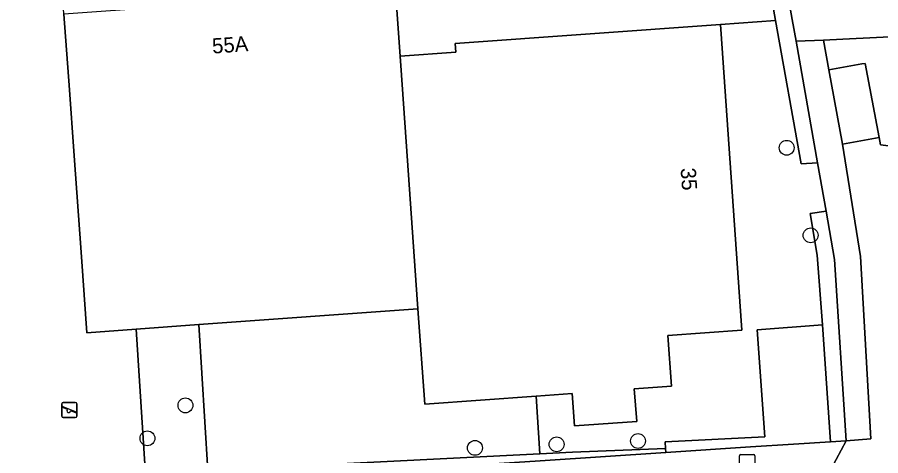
# Model space of a CAD drawing. Extents: x 159680 to 160786, y 387323 to 388340.
# Drawn here: x 160408.4 to 160465.2, y 387980 to 388008.8 of the extents above; entities that cross this region are included whole.
import ezdxf

# ---------------------------------------------------------------- set-up
doc = ezdxf.new("R2010")
doc.units = 0
for name, color, linetype in [('IMGEO_Boom', 7, 'Continuous'), ('IMGEO_Groenvoorziening', 7, 'Continuous'), ('IMGEO_Haag', 7, 'Continuous'), ('IMGEO_Kolk', 7, 'Continuous'), ('IMGEO_Pand', 7, 'Continuous'), ('IMGEO_Pand_nummerreeks', 7, 'Continuous'), ('IMGEO_Parkeervlak_open', 7, 'Continuous'), ('IMGEO_Rijbaan_lokaal_open', 7, 'Continuous'), ('IMGEO_Speelvoorziening', 7, 'Continuous'), ('IMGEO_Voetpad_open', 7, 'Continuous')]:
    doc.layers.add(name, color=color, linetype=linetype)

msp = doc.modelspace()

# ---------------------------------------------------------------- linework, layer by layer
at = {"layer": 'IMGEO_Boom'}
for centre in [(160459.017, 388000.212), (160460.595, 387994.458), (160419.438, 387983.273), (160416.938, 387981.108), (160449.236, 387980.934), (160438.496, 387980.48), (160443.873, 387980.71)]:
    msp.add_circle(centre, 0.489, dxfattribs=at)
at = {"layer": 'IMGEO_Groenvoorziening'}
for points in [[(160459.637, 388007.231), (160459.385, 388008.654), (160458.963, 388011.042), (160456.201, 388011.718), (160455.931, 388010.754), (160457.996, 388010.218), (160458.289, 388008.577), (160459.969, 387999.159), (160461.054, 387999.221)], [(160475.275, 387998.741), (160477.399, 387998.903), (160477.384, 388008.078), (160462.715, 388007.358), (160461.447, 388007.296), (160461.802, 388005.347), (160463.977, 388005.725), (160464.198, 388005.762), (160465.106, 388000.896), (160465.2, 388000.395), (160465.722, 388000.349), (160467.587, 388004.835), (160471.346, 388003.375), (160469.972, 388000), (160469.48, 387998.791), (160469.274, 387998.284), (160470.36, 387998.367)], [(160462.178, 387992.87), (160461.618, 387996.035), (160460.561, 387995.894), (160461.033, 387993.149), (160461.384, 387988.562), (160461.902, 387980.884), (160462.943, 387980.952)], [(160442.521, 387983.888), (160435.19, 387983.359), (160434.738, 387989.626), (160420.312, 387988.586), (160420.906, 387978.982), (160442.772, 387980.087)], [(160420.312, 387988.586), (160416.186, 387988.289), (160416.823, 387978.395), (160419.868, 387931.157), (160419.902, 387930.636), (160419.927, 387930.244), (160420.32, 387930.271), (160417.442, 387976.226), (160417.33, 387978.007), (160419.633, 387978.14), (160419.552, 387978.914), (160420.906, 387978.982)], [(160461.384, 387988.562), (160457.08, 387988.25), (160457.572, 387981.215), (160451.021, 387980.883), (160451.043, 387980.436), (160451.056, 387980.177), (160456.633, 387980.541), (160459.472, 387980.726), (160461.902, 387980.884)], [(160442.802, 387979.639), (160451.056, 387980.177), (160451.043, 387980.436), (160444.931, 387980.196), (160442.772, 387980.087), (160420.906, 387978.982), (160419.552, 387978.914), (160419.633, 387978.14), (160420.953, 387978.217), (160421.534, 387978.251)]]:
    msp.add_lwpolyline(points, close=True, dxfattribs=at)
at = {"layer": 'IMGEO_Haag'}
for points in [[(160459.385, 388008.654), (160458.963, 388011.042), (160456.201, 388011.718), (160455.931, 388010.754), (160457.996, 388010.218), (160458.289, 388008.577), (160459.969, 387999.159), (160461.054, 387999.221), (160459.637, 388007.231)], [(160461.618, 387996.035), (160460.561, 387995.894), (160461.033, 387993.149), (160461.384, 387988.562), (160461.902, 387980.884), (160462.943, 387980.952), (160462.178, 387992.87)], [(160442.802, 387979.639), (160451.056, 387980.177), (160451.043, 387980.436), (160444.931, 387980.196), (160442.772, 387980.087), (160420.906, 387978.982), (160419.552, 387978.914), (160419.633, 387978.14), (160420.953, 387978.217), (160421.534, 387978.251)]]:
    msp.add_lwpolyline(points, close=True, dxfattribs=at)
at = {"layer": 'IMGEO_Kolk'}
for p, q in [((160455.915, 387979.113), (160455.915, 387979.965)), ((160455.99, 387980.039), (160456.842, 387980.039)), ((160456.916, 387979.965), (160456.916, 387979.113))]:
    msp.add_line(p, q, dxfattribs=at)
for points in [[(160455.915, 387979.113), (160455.915, 387979.965)], [(160455.99, 387980.039), (160456.842, 387980.039)], [(160456.916, 387979.965), (160456.916, 387979.113)]]:
    msp.add_lwpolyline(points, dxfattribs=at)
for centre, start, end in [((160455.992, 387979.963), 91.552, 178.448), ((160455.992, 387979.963), 91.552, 178.448), ((160456.84, 387979.963), 1.552, 88.448), ((160456.84, 387979.963), 1.552, 88.448)]:
    msp.add_arc(centre, 0.0765, start, end, dxfattribs=at)
at = {"layer": 'IMGEO_Pand'}
for points in [[(160433.84, 388002.49), (160433.574, 388006.226), (160433.263, 388010.532), (160433.116, 388010.521), (160429.231, 388010.241), (160429.095, 388012.131), (160424.466, 388011.797), (160424.25, 388011.781), (160424.383, 388009.939), (160411.434, 388009.006), (160411.794, 388004.019), (160412.084, 388000), (160412.585, 387993.043), (160412.944, 387988.055), (160416.186, 387988.289), (160420.312, 387988.586), (160434.738, 387989.626), (160434.008, 388000)], [(160454.655, 388008.32), (160437.199, 388007.058), (160437.24, 388006.49), (160433.574, 388006.226), (160433.84, 388002.49), (160434.008, 388000), (160434.738, 387989.626), (160435.19, 387983.359), (160442.521, 387983.888), (160444.892, 387984.059), (160445.046, 387981.925), (160449.145, 387982.22), (160448.991, 387984.355), (160451.435, 387984.531), (160451.195, 387987.863), (160456.076, 387988.215)]]:
    msp.add_lwpolyline(points, close=True, dxfattribs=at)
at = {"layer": 'IMGEO_Parkeervlak_open'}
msp.add_lwpolyline([(160462.691, 388000.458), (160465.106, 388000.896), (160464.198, 388005.762), (160463.977, 388005.725), (160461.802, 388005.347)], close=True, dxfattribs=at)
at = {"layer": 'IMGEO_Rijbaan_lokaal_open'}
msp.add_lwpolyline([(160422.601, 387974.326), (160424.162, 387975.997), (160459.654, 387978.361), (160461.629, 387978.493), (160462.943, 387980.952), (160461.902, 387980.884), (160459.472, 387980.726), (160456.633, 387980.541), (160451.056, 387980.177), (160442.802, 387979.639), (160421.534, 387978.251), (160420.953, 387978.217), (160419.633, 387978.14), (160417.33, 387978.007), (160417.442, 387976.226), (160417.882, 387975.512)], dxfattribs=at)
at = {"layer": 'IMGEO_Speelvoorziening'}
for p, q in [((160411.296, 387982.572), (160411.296, 387983.372)), ((160411.296, 387983.372), (160411.296, 387982.572)), ((160411.679, 387983), (160411.34, 387983.137)), ((160411.365, 387983.197), (160412.241, 387982.844)), ((160411.396, 387983.472), (160412.186, 387983.472)), ((160412.186, 387983.472), (160411.396, 387983.472)), ((160412.286, 387983.372), (160412.286, 387982.572)), ((160412.286, 387982.572), (160412.286, 387983.372)), ((160412.217, 387982.784), (160411.877, 387982.921)), ((160412.186, 387982.472), (160411.396, 387982.472)), ((160411.396, 387982.472), (160412.186, 387982.472))]:
    msp.add_line(p, q, dxfattribs=at)
for centre, radius, start, end in [((160411.396, 387983.372), 0.1, 90, 180), ((160411.396, 387983.372), 0.1, 90, 180), ((160411.353, 387983.167), 0.0327, 68.078, 248.078), ((160412.186, 387983.372), 0.1, 0, 90), ((160412.186, 387983.372), 0.1, 360, 90), ((160411.396, 387982.572), 0.1, 180, 270), ((160411.396, 387982.572), 0.1, 180, 270), ((160411.758, 387982.91), 0.12, 130.9928, 5.1632), ((160412.186, 387982.572), 0.1, 270, 0), ((160412.186, 387982.572), 0.1, 270, 0), ((160412.229, 387982.814), 0.0327, 248.078, 68.078)]:
    msp.add_arc(centre, radius, start, end, dxfattribs=at)
at = {"layer": 'IMGEO_Voetpad_open'}
for points in [[(160411.03, 388020.2), (160415.813, 388020.513), (160416.835, 388020.58), (160420.014, 388020.767), (160423.93, 388019.793), (160432.611, 388017.635), (160450.641, 388013.078), (160456.201, 388011.718), (160458.963, 388011.042), (160459.385, 388008.654), (160459.637, 388007.231), (160461.447, 388007.296), (160462.715, 388007.358), (160477.384, 388008.078), (160477.35, 388011.073), (160462.624, 388010.421)], [(160401.264, 387929.458), (160409.107, 387929.944), (160419.902, 387930.636), (160419.868, 387931.157), (160416.823, 387978.395), (160416.186, 387988.289), (160412.944, 387988.055), (160412.585, 387993.043), (160412.084, 388000), (160411.794, 388004.019), (160411.434, 388009.006), (160411.38, 388009.754), (160411.484, 388009.76), (160411.37, 388011.879), (160411.03, 388020.2), (160406.991, 388019.935)], [(160471.482, 387984.657), (160471.476, 387985.367), (160471.385, 387987.997), (160471.19, 387989.865), (160470.36, 387998.367), (160469.274, 387998.284), (160469.48, 387998.791), (160466.564, 388000), (160465.722, 388000.349), (160465.2, 388000.395), (160465.106, 388000.896), (160462.691, 388000.458), (160463.885, 387993.069), (160464.559, 387981.065), (160462.943, 387980.952), (160461.629, 387978.493)]]:
    msp.add_lwpolyline(points, dxfattribs=at)
for points in [[(160455.931, 388010.754), (160456.201, 388011.718), (160450.641, 388013.078), (160432.611, 388017.635), (160433.116, 388010.521), (160433.263, 388010.532), (160433.574, 388006.226), (160437.24, 388006.49), (160437.199, 388007.058), (160454.655, 388008.32), (160458.289, 388008.577), (160457.996, 388010.218)], [(160461.054, 387999.221), (160459.969, 387999.159), (160458.289, 388008.577), (160454.655, 388008.32), (160456.076, 387988.215), (160451.195, 387987.863), (160451.435, 387984.531), (160448.991, 387984.355), (160449.145, 387982.22), (160445.046, 387981.925), (160444.892, 387984.059), (160442.521, 387983.888), (160442.772, 387980.087), (160444.931, 387980.196), (160451.043, 387980.436), (160451.021, 387980.883), (160457.572, 387981.215), (160457.08, 387988.25), (160461.384, 387988.562), (160461.033, 387993.149), (160460.561, 387995.894), (160461.618, 387996.035)], [(160462.691, 388000.458), (160461.802, 388005.347), (160461.447, 388007.296), (160459.637, 388007.231), (160461.054, 387999.221), (160461.618, 387996.035), (160462.178, 387992.87), (160462.943, 387980.952), (160464.559, 387981.065), (160463.885, 387993.069)]]:
    msp.add_lwpolyline(points, close=True, dxfattribs=at)

# ---------------------------------------------------------------- texts
at = {"layer": 'IMGEO_Pand_nummerreeks'}
for s, rotation, p in [('55A', 3.9992, (160421.225, 388006.402)), ('35', 274.0449, (160452.035, 387998.861))]:
    msp.add_text(s, height=1, rotation=rotation, dxfattribs=at).set_placement(p)

doc.saveas('drawing.dxf')
